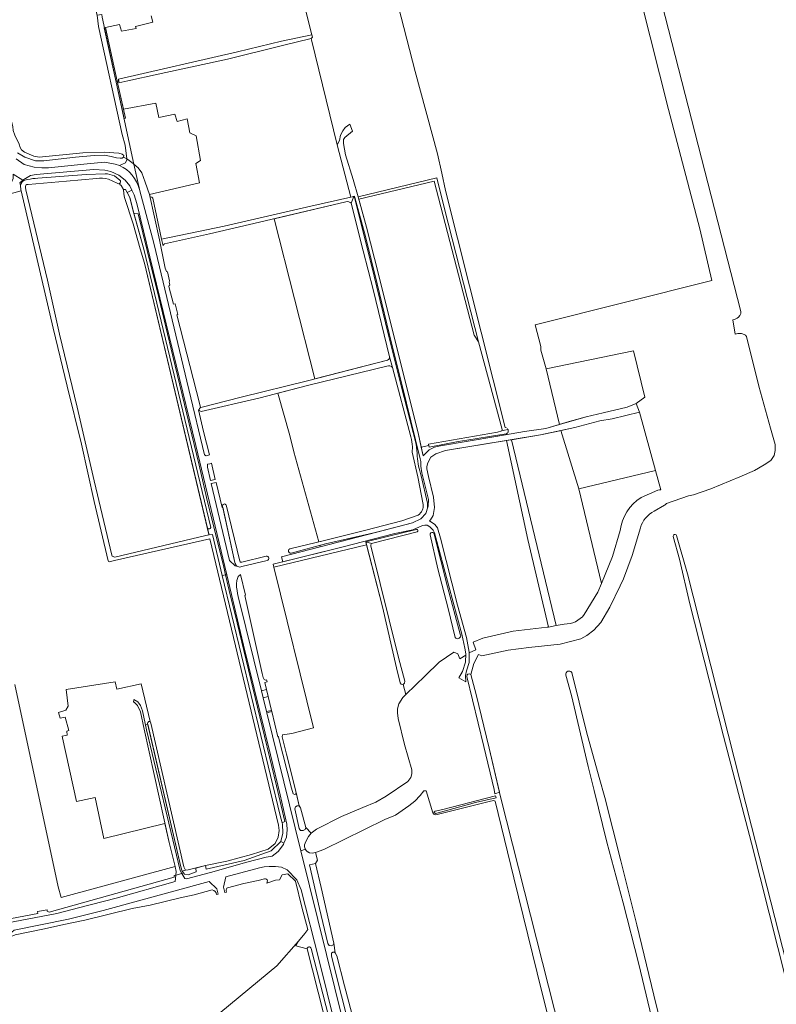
# Model space of a CAD drawing. Header units: metres. Extents: x 209813 to 223847, y 571801 to 587119.
# Tile 378 of 656: x 219029 to 219431, y 577164 to 577687. Entities that reach past the tile are written whole.
import ezdxf

# ---------------------------------------------------------------- set-up
doc = ezdxf.new("R2010")
doc.units = ezdxf.units.M
for name, color, linetype, lineweight in [('B-RO-GR-BEPLANTING_CULTUUR_BOSPLANTSOEN-GV', 8, 'Continuous', 0), ('B-RO-GR-BOUWLAND-GV', 8, 'Continuous', 0), ('B-RO-GR-GRAS-GV', 8, 'Continuous', 0), ('B-RO-GR-GROENVOORZIENING-GV', 8, 'Continuous', 0), ('B-RO-GR-HOUTWAL-GV', 8, 'Continuous', 0), ('B-RO-OG-WATER_GREPPEL-GV', 8, 'Continuous', 0), ('B-RO-OG-WEG-GV', 8, 'Continuous', 0), ('B-RO-VH-ONVERHARD-GV', 8, 'Continuous', 0), ('B-RO-VH-VERHARDING_HALFVERHARDING-GV', 8, 'Continuous', 0), ('B-RO-VH-VERHARDING_OPEN-GV', 8, 'Continuous', 0), ('B-RO-VH-VERHARDING_PUIN-GV', 8, 'Continuous', 0), ('B-RO-VH-VERHARDING_TEGEL-GV', 8, 'Continuous', 0)]:
    doc.layers.add(name, color=color, linetype=linetype, lineweight=lineweight)

msp = doc.modelspace()

# ---------------------------------------------------------------- linework, layer by layer
at = {"layer": 'B-RO-GR-BEPLANTING_CULTUUR_BOSPLANTSOEN-GV', "flags": 128}
for points in [[(219138.344, 577391.79), (219137.433, 577395.957), (219128.26, 577432.844), (219124.356, 577450.019), (219117.72, 577477.148), (219110.304, 577507.984), (219102.888, 577539.016), (219096.642, 577563.998), (219091.958, 577583.515), (219089.529, 577583.819), (219094.85, 577564.699), (219130.442, 577416.967)], [(219223.975, 577502.693), (219182.552, 577492.606), (219166.05, 577488.296), (219172.433, 577465.889), (219174.494, 577457.192), (219187.826, 577409.344), (219190.923, 577410.102), (219212.795, 577415.545), (219231.942, 577420.575), (219240.622, 577423.59)], [(219236.75, 577465.09), (219227.049, 577501.977)], [(219128.698, 577416.583), (219129.54, 577413.004), (219131.322, 577413.312), (219136.579, 577391.492)]]:
    msp.add_lwpolyline(points, dxfattribs=at)
at = {"layer": 'B-RO-GR-BEPLANTING_CULTUUR_BOSPLANTSOEN-GV'}
for points in [[(219227.049, 577501.977, 0.2914268), (219223.975, 577502.693)], [(219130.442, 577416.967, -0.5847917), (219128.698, 577416.583)]]:
    msp.add_lwpolyline(points, format="xyb", dxfattribs=at)
at = {"layer": 'B-RO-GR-BEPLANTING_CULTUUR_BOSPLANTSOEN-GV', "flags": 128}
msp.add_lwpolyline([(219138.344, 577391.79), (219136.579, 577391.492), (219167.255, 577264.165), (219168.332, 577260.275), (219169.831, 577260.899), (219165.342, 577279.831), (219155.193, 577321.597), (219144.459, 577366.291), (219140.165, 577383.466)], close=True, dxfattribs=at)
at = {"layer": 'B-RO-GR-BOUWLAND-GV', "flags": 128}
for points in [[(219266.404, 577463.411), (219261.857, 577462.571), (219246.471, 577459.594), (219246.299, 577460.486), (219242.247, 577459.714), (219243.327, 577455.089), (219246.456, 577458.179), (219249.322, 577459.705), (219252.411, 577460.314), (219281.776, 577465.257), (219297.13, 577467.963), (219308.481, 577469.625), (219315.733, 577471.745), (219308.537, 577501.212), (219305.739, 577511.114), (219305.727, 577513.05), (219302.748, 577524.599), (219396.49, 577548.078), (219390.149, 577575.489), (219373.581, 577638.949), (219339.787, 577773.119), (219318.431, 577860.301), (219317.175, 577865.549), (219312.861, 577864.332)], [(219191.519, 577851.597), (219192.827, 577841.293), (219212.444, 577754.812), (219217.577, 577735.221), (219221.456, 577725.942), (219222.46, 577723.224), (219239.039, 577659.161), (219250.877, 577615.367), (219253.141, 577605.124), (219255.06, 577595.859), (219286.758, 577470.018), (219287.513, 577469.951)], [(219287.587, 577466.772), (219283.994, 577466.125), (219266.404, 577463.411)], [(219328.804, 577370.76), (219336.076, 577382.635), (219337.949, 577387.215), (219325.839, 577437.582), (219316.403, 577468.486), (219305.54, 577466.107), (219290.112, 577463.585)], [(219290.112, 577463.585), (219313.873, 577364.888), (219318.219, 577365.697)]]:
    msp.add_lwpolyline(points, dxfattribs=at)
at = {"layer": 'B-RO-GR-BOUWLAND-GV'}
msp.add_lwpolyline([(219318.219, 577365.697, 0.2349339), (219328.804, 577370.76)], format="xyb", dxfattribs=at)
msp.add_arc((219286.613, 577468.341), 1.847, 301.83192, 41.07046, dxfattribs=at)
at = {"layer": 'B-RO-GR-GRAS-GV', "flags": 128}
for points in [[(219081.536, 577653.957), (219081.392, 577654.998), (219144.68, 577669.552), (219168.006, 577675.203), (219184.153, 577678.532), (219180.711, 577691.772), (219168.922, 577739.074), (219164.181, 577757.82), (219161.904, 577757.679), (219161.348, 577758.156), (219160.962, 577759.026), (219153.335, 577787.088), (219145.702, 577816.541), (219137.516, 577847.536), (219137.322, 577848.565), (219137.397, 577852.877), (219138.416, 577853.584)], [(219058.778, 577727.277), (219058.465, 577728.577), (219003.894, 577715.182), (219006.264, 577705.06), (219005.15, 577704.73), (219006.296, 577699.778), (219007.791, 577699.814), (219016.102, 577664.145), (219025.241, 577629.902), (219025.515, 577627.689), (219026.355, 577625.366), (219028.633, 577620.517), (219029.208, 577618.75), (219029.991, 577617.457), (219031.459, 577616.243), (219036.449, 577614.149), (219039.338, 577613.596), (219062.565, 577615.865), (219074.058, 577616.216), (219078.974, 577615.839), (219081.663, 577615.781), (219083.459, 577615.201), (219084.227, 577614.501), (219084.147, 577613.598)], [(219084.147, 577613.598), (219085.876, 577612.663), (219084.905, 577619.894), (219083.322, 577625.699), (219070.825, 577682.923), (219070.172, 577689.038), (219060.219, 577726.484)], [(219364.879, 577715.28), (219411.917, 577531.609), (219411.919, 577530.655), (219411.416, 577529.623), (219410.675, 577528.618), (219409.961, 577528.035), (219408.664, 577527.453), (219407.682, 577527.177), (219408.993, 577519.711), (219410.437, 577520.019), (219412.236, 577519.966), (219413.718, 577519.516), (219414.485, 577519.013), (219414.98, 577518.402), (219421.532, 577492.1), (219427.684, 577469.767), (219430.144, 577461.036), (219430.224, 577457.941), (219429.747, 577455.242), (219427.842, 577452.622), (219424.429, 577450.241), (219419.27, 577447.304), (219411.491, 577443.812), (219396.013, 577437.462), (219386.885, 577434.287), (219384.228, 577433.735), (219372.569, 577429.751), (219372.2, 577429.363), (219371.788, 577429.022), (219371.375, 577428.754), (219365.947, 577425.676)], [(219098.871, 577688.563), (219099.586, 577685.229), (219090.378, 577683.006), (219090.775, 577681.895), (219082.996, 577680.466), (219081.964, 577684.118), (219074.606, 577682.418), (219080.746, 577653.974)], [(219069.823, 577602.299), (219053.791, 577600.932), (219033.378, 577599.162)], [(219080.702, 577599.774), (219076.179, 577601.881)], [(219079.442, 577401.251), (219127.875, 577412.758), (219129.54, 577413.004), (219129.488, 577413.268), (219095.16, 577557.3), (219092.936, 577564.995), (219089.292, 577578.218), (219084.599, 577592.164), (219084.203, 577594.217), (219084.147, 577596.339), (219082.849, 577598.535), (219082.148, 577599.117), (219082.287, 577599.899)], [(219075.929, 577399.239), (219068.485, 577430.734), (219061.753, 577461.179), (219054.096, 577492.044), (219046.713, 577522.839), (219029.655, 577595.806), (218922.669, 577566.619), (218923.487, 577563.229)], [(219032.06, 577597.498), (219032.223, 577596.334), (219043.713, 577548.328), (219050.148, 577519.605), (219059.465, 577480.884), (219068.504, 577441.804), (219077.866, 577402.239)], [(219202.263, 577589.913), (219164.025, 577580.876), (219185.757, 577495.891), (219224.343, 577505.84)], [(219225.383, 577507.618), (219216.618, 577543.359), (219211.432, 577563.904), (219205.097, 577589.154)], [(219358.619, 577416.727), (219354.22, 577402.14), (219349.605, 577389.736), (219347.859, 577385.979), (219342.408, 577374.708), (219337.646, 577366.612), (219333.836, 577362.537), (219330.237, 577359.679), (219326.957, 577357.88), (219315.95, 577355.023), (219299.387, 577353.276), (219288.373, 577351.798), (219274.357, 577348.884), (219272.717, 577349.519), (219270.071, 577344.863), (219268.484, 577338.936), (219271.473, 577328.347), (219278.379, 577299.852), (219284.299, 577273.912), (219316.117, 577148.378)], [(219461.62, 577075.426), (219459.589, 577083.244), (219417.707, 577249.341), (219402.784, 577306.128), (219384.864, 577376.521), (219379.389, 577400.122), (219376.047, 577412.217), (219376.02, 577412.399), (219376.131, 577412.732), (219376.306, 577413.018), (219376.623, 577413.272), (219377.115, 577413.32), (219377.592, 577413.145), (219377.862, 577412.812), (219383.654, 577392.348), (219417.597, 577258.469), (219452.563, 577121.908), (219458.294, 577102.138), (219464.992, 577076.324)], [(219026.341, 577333.675), (219049.459, 577226.258), (219050.953, 577220.618), (219111.527, 577237.019), (219108.264, 577249.812), (219106.081, 577259.751), (219073.66, 577251.956), (219068.955, 577273.588), (219059.064, 577271.553), (219051.654, 577305.259), (219051.48, 577306.174), (219054.234, 577306.809), (219053.917, 577308.82), (219054.975, 577309.243), (219053.176, 577316.228), (219050.424, 577315.805), (219049.578, 577318.768), (219053.493, 577320.038), (219054.763, 577322.155), (219053.599, 577331.045), (219079.634, 577334.961), (219080.481, 577331.151), (219093.454, 577334.023), (219098.282, 577313.975), (219098.68, 577313.048), (219116.184, 577236.821), (219116.781, 577235.429), (219117.102, 577235.094), (219118.506, 577235.191), (219127.636, 577237.545), (219138.974, 577239.787), (219151.991, 577243.386), (219160.987, 577246.243), (219164.586, 577249.207), (219166.173, 577252.593), (219166.808, 577256.192), (219166.355, 577258.923), (219129.952, 577410.935), (219079.329, 577399.417), (219076.561, 577398.684)], [(219364.46, 577156.977), (219357.845, 577185.089), (219349.444, 577217.699), (219340.845, 577249.846), (219334.032, 577277.296), (219330.967, 577290.033), (219321.951, 577327.739), (219318.968, 577338.671)], [(219322.175, 577340.073), (219330.07, 577308.528), (219336.744, 577284.176), (219339.721, 577273.658), (219348.254, 577239.99), (219356.72, 577205.991), (219365.782, 577168.685), (219373.588, 577137.332)], [(219248.926, 577264.792), (219248.347, 577265.573), (219244.775, 577277.22), (219243.528, 577277.095), (219241.703, 577274.713), (219238.766, 577271.618), (219235.67, 577269.157), (219228.526, 577264.315), (219222.891, 577261.934), (219190.506, 577245.98), (219186.073, 577244.409), (219187.184, 577240.281), (219186.06, 577238.605), (219189.053, 577225.856), (219195.718, 577196.219), (219196.485, 577191.112), (219197.343, 577189.553), (219201.47, 577173.572), (219209.205, 577144.201), (219212.583, 577129.651), (219212.807, 577126.989)], [(219225.383, 577120.208), (219236.682, 577122.416), (219242.402, 577123.891), (219284.565, 577133.584), (219311.553, 577139.458), (219312.664, 577140.331), (219313.14, 577142.474), (219309.648, 577157), (219303.774, 577180.495), (219291.392, 577231.057), (219281.549, 577271.618), (219280.755, 577272.094), (219279.088, 577271.777), (219250.037, 577264.474), (219248.926, 577264.792)], [(219201.858, 577113.764), (219181.642, 577193.296), (219175.702, 577194.962), (219176.992, 577197.409), (219165.566, 577184.281), (219135.72, 577159.653), (219113.634, 577153.574), (219104.268, 577150.377)]]:
    msp.add_lwpolyline(points, dxfattribs=at)
for points in [[(219081.536, 577653.957), (219080.746, 577653.974), (219084.108, 577639.027), (219101.256, 577642.191), (219102.897, 577634.699), (219111.31, 577636.436), (219112.526, 577632.502), (219117.946, 577633.863), (219119.384, 577626.462), (219122.687, 577624.927), (219125.003, 577611.764), (219122.536, 577610.239), (219124.54, 577599.924), (219097.874, 577593.859), (219098.179, 577592.479), (219099.105, 577592.449), (219099.662, 577591.78), (219104.299, 577570.051), (219137.582, 577576.887), (219183.549, 577587.624), (219204.782, 577592.383), (219197.531, 577620.186), (219183.888, 577675.949), (219183.704, 577676.612), (219168.454, 577672.898), (219139.326, 577665.597), (219102.469, 577657.646), (219086.481, 577654.164), (219081.651, 577653.132)], [(219272.668, 577515.63), (219270.42, 577519.026), (219249.121, 577600.915), (219209.08, 577591.292), (219213.2, 577576.471), (219219.451, 577551.56), (219240.686, 577466.4), (219242.247, 577459.714), (219246.299, 577460.486), (219246.153, 577461.24), (219282.797, 577467.563), (219284.966, 577468.256), (219285.236, 577468.932)], [(219356.376, 577482.733), (219360.993, 577486.175), (219354.937, 577510.835), (219308.537, 577501.212), (219315.733, 577471.745), (219329.787, 577475.71), (219338.92, 577477.824), (219351.607, 577480.814)], [(219366.727, 577447.259), (219358.185, 577478.236), (219343.665, 577474.679), (219336.996, 577473.641), (219323.825, 577470.003), (219316.403, 577468.486), (219325.839, 577437.582)], [(219271.158, 577352.007), (219269.801, 577356.091), (219275.018, 577358.292), (219291.07, 577361.947), (219309.045, 577363.989), (219309.827, 577364.135), (219298.853, 577410.536), (219287.444, 577463.149), (219255.067, 577457.856), (219249.936, 577456.065), (219247.409, 577454.266), (219245.781, 577451.281), (219245.216, 577449.315), (219245.226, 577448.151), (219246.059, 577443.992), (219248.696, 577433.049), (219249.325, 577427.663), (219248.475, 577423.305), (219247.178, 577420.966), (219246.6, 577420.501), (219249.374, 577418.534), (219250.798, 577416.893), (219252.5, 577411.302), (219261.509, 577375.815), (219266.316, 577358.518), (219267.761, 577350.842), (219267.765, 577350.376)], [(219186.511, 577256.89), (219199.846, 577263.557), (219211.196, 577268.32), (219218.102, 577271.177), (219223.658, 577274.273), (219235.088, 577282.052), (219236.676, 577284.195), (219237.152, 577286.179), (219237.311, 577288.402), (219233.418, 577301.816), (219229.929, 577315.627), (219229.611, 577318.644), (219229.691, 577320.707), (219230.405, 577323.406), (219232.469, 577326.74), (219234.006, 577328.291), (219232.67, 577333.577), (219231.516, 577333.804), (219231.119, 577334.598), (219229.135, 577342.456), (219221.594, 577374.921), (219213.22, 577407.853), (219163.938, 577395.901), (219185.082, 577310.627), (219173.572, 577307.69), (219168.455, 577306.885), (219168.32, 577305.772), (219170.696, 577296.664), (219175.077, 577279.119), (219177.456, 577269.172), (219178.154, 577268.133), (219180.87, 577257.742), (219183.812, 577254.667)]]:
    msp.add_lwpolyline(points, close=True, dxfattribs=at)
at = {"layer": 'B-RO-GR-GRAS-GV'}
for points in [[(219076.179, 577601.881, 0.0906037), (219069.823, 577602.299)], [(219082.287, 577599.899, -0.4194872), (219080.702, 577599.774)], [(219033.378, 577599.162, 0.5030934), (219032.06, 577597.498)], [(219365.947, 577425.676, 0.2160763), (219358.619, 577416.727)], [(219077.866, 577402.239, 0.2657867), (219079.442, 577401.251)], [(219076.561, 577398.684, -0.3630483), (219075.929, 577399.239)]]:
    msp.add_lwpolyline(points, format="xyb", dxfattribs=at)
msp.add_arc((219320.734, 577338.988), 1.804, 36.9847, 189.07607, dxfattribs=at)
at = {"layer": 'B-RO-GR-GROENVOORZIENING-GV', "flags": 128}
for points in [[(219085.187, 577634.228), (219080.746, 577653.974), (219074.606, 577682.418), (219073.904, 577682.311), (219084.373, 577634.083)], [(219188.561, 577406.706), (219218.556, 577414.472), (219191.459, 577408.287), (219188.352, 577407.456)]]:
    msp.add_lwpolyline(points, close=True, dxfattribs=at)
for points in [[(219245.572, 577427.162), (219245.95, 577428.338), (219246.103, 577431.862), (219242.579, 577446.015), (219242.027, 577449.594), (219241.975, 577452.105), (219241.718, 577453.42), (219232, 577493.037), (219226.357, 577514.86), (219218.731, 577546.315), (219212.539, 577571.472), (219206.937, 577592.162), (219206.738, 577592.828), (219206.345, 577592.733), (219206.559, 577592.476), (219206.725, 577592.187), (219215.565, 577556.883), (219224.845, 577519.178), (219231.636, 577492.181), (219239.471, 577461.308)], [(219242.249, 577444.451), (219245.514, 577429.982)], [(219369.544, 577437.046), (219366.727, 577447.259), (219325.839, 577437.582), (219337.949, 577387.215), (219343.831, 577401.602), (219347.833, 577415.303)], [(219358.972, 577432.959), (219367.893, 577436.876)]]:
    msp.add_lwpolyline(points, dxfattribs=at)
at = {"layer": 'B-RO-GR-GROENVOORZIENING-GV'}
for points in [[(219240.047, 577454.799, 0.0581735), (219242.249, 577444.451)], [(219347.833, 577415.303, -0.2187636), (219358.972, 577432.959)], [(219367.893, 577436.876, -0.0933474), (219369.544, 577437.046)]]:
    msp.add_lwpolyline(points, format="xyb", dxfattribs=at)
at = {"layer": 'B-RO-GR-HOUTWAL-GV', "flags": 128}
for points in [[(219272.668, 577515.63), (219254.563, 577586.113), (219250.424, 577602.557), (219208.755, 577592.46), (219209.08, 577591.292), (219249.121, 577600.915), (219270.42, 577519.026)], [(219287.444, 577463.149), (219298.853, 577410.536), (219309.827, 577364.135), (219313.873, 577364.888), (219290.112, 577463.585)]]:
    msp.add_lwpolyline(points, close=True, dxfattribs=at)
at = {"layer": 'B-RO-OG-WATER_GREPPEL-GV', "flags": 128}
for points in [[(219086.481, 577654.164), (219102.469, 577657.646), (219139.326, 577665.597), (219168.454, 577672.898), (219183.704, 577676.612), (219184.457, 577677.362), (219184.082, 577678.593), (219168.006, 577675.203), (219144.68, 577669.552), (219081.392, 577654.998), (219081.651, 577653.132)], [(219281.824, 577275.779), (219283.719, 577276.453), (219278.379, 577299.852), (219271.473, 577328.347), (219268.484, 577338.936), (219267.901, 577339.254), (219267.055, 577339.201), (219266.579, 577338.777), (219266.488, 577337.886), (219275.406, 577300.729), (219280.949, 577277.93), (219281.376, 577275.655)], [(219115.304, 577234.517), (219117.102, 577235.094), (219116.781, 577235.429), (219116.184, 577236.821), (219098.68, 577313.048), (219098.282, 577313.975), (219097.563, 577313.957), (219097.077, 577313.414), (219096.901, 577312.941), (219114.467, 577236.747)], [(219281.679, 577274.487), (219253.631, 577267.267), (219249.596, 577266.338), (219249.033, 577266.097), (219249.008, 577265.633), (219249.717, 577265.193), (219251.282, 577265.511), (219270.967, 577270.923), (219281.959, 577273.405)]]:
    msp.add_lwpolyline(points, close=True, dxfattribs=at)
for points in [[(219086.017, 577594.775), (219085.147, 577596.491), (219084.147, 577596.466), (219084.203, 577594.217), (219084.599, 577592.164), (219089.292, 577578.218), (219092.936, 577564.995), (219095.16, 577557.3), (219128.698, 577416.583)], [(219130.442, 577416.967), (219094.85, 577564.699), (219089.046, 577585.556), (219087.441, 577592.235), (219086.017, 577594.775)], [(219206.345, 577592.733), (219183.549, 577587.624), (219137.582, 577576.887), (219104.299, 577570.051), (219105.124, 577566.445)], [(219105.916, 577567.669), (219129.703, 577572.83), (219156.361, 577579.065), (219202.263, 577589.913)], [(219205.097, 577589.154), (219206.345, 577592.733)], [(219239.471, 577461.308), (219231.636, 577492.181), (219224.845, 577519.178), (219215.565, 577556.883), (219206.725, 577592.187), (219206.559, 577592.476), (219206.345, 577592.733)], [(219224.343, 577505.84), (219182.489, 577495.049), (219146.644, 577486.179), (219125.151, 577480.703), (219124.962, 577480.637)], [(219227.049, 577501.977), (219225.383, 577507.618)], [(219125.38, 577478.646), (219156.024, 577485.677), (219182.552, 577492.606), (219223.975, 577502.693)], [(219288.333, 577469.011), (219286.455, 577468.59)], [(219286.455, 577468.59), (219284.966, 577468.256), (219282.797, 577467.563), (219246.153, 577461.24), (219246.471, 577459.594), (219261.857, 577462.571), (219266.404, 577463.411), (219283.994, 577466.125), (219287.587, 577466.772)], [(219237.6, 577459.832), (219237.397, 577457.049), (219240.342, 577443.962), (219243.325, 577429.281)], [(219136.662, 577428.266), (219143.245, 577398.416)], [(219145.834, 577399.099), (219138.576, 577428.957)], [(219173.083, 577403.372), (219191.459, 577408.287), (219218.556, 577414.472), (219237.634, 577419.412), (219242.027, 577421.503), (219244.667, 577424.344), (219245.572, 577427.162)], [(219240.622, 577423.59), (219231.942, 577420.575), (219212.795, 577415.545), (219190.923, 577410.102), (219172.498, 577405.592)], [(219239.634, 577415.955), (219233.756, 577414.576), (219212.848, 577409.349)], [(219212.848, 577409.349), (219215.785, 577408.402), (219240.007, 577414.635)], [(219212.848, 577409.349), (219221.594, 577374.921), (219229.135, 577342.456), (219231.119, 577334.598), (219231.516, 577333.804), (219232.67, 577333.577), (219233.342, 577334.281)], [(219233.342, 577334.281), (219233.58, 577335.392), (219230.095, 577347.904), (219215.435, 577407.213)], [(219159.925, 577401.725), (219146.981, 577398.592)], [(219144.274, 577396.381), (219145.954, 577395.959), (219146.884, 577396.264), (219160.442, 577399.471)]]:
    msp.add_lwpolyline(points, dxfattribs=at)
at = {"layer": 'B-RO-OG-WATER_GREPPEL-GV'}
for points in [[(219202.263, 577589.913, -0.2605931), (219205.097, 577589.154)], [(219105.124, 577566.445, -0.225271), (219105.916, 577567.669)], [(219225.383, 577507.618, -0.3468699), (219224.343, 577505.84)], [(219124.356, 577479.641, 0.3987226), (219125.38, 577478.646)], [(219288.225, 577467.44, 0.222829), (219288.333, 577469.011)], [(219236.75, 577465.09, -0.0387687), (219237.6, 577459.832)], [(219240.047, 577454.799, 0.0451545), (219239.471, 577461.308)], [(219138.576, 577428.957, 0.8501547), (219136.662, 577428.266)], [(219243.325, 577429.281, -0.2539561), (219240.622, 577423.59)], [(219245.572, 577427.162, 0.0538925), (219245.514, 577429.982)], [(219240.007, 577414.635, 0.9991003), (219239.634, 577415.955)], [(219215.435, 577407.213, -0.3143013), (219215.785, 577408.402)], [(219160.442, 577399.471, 0.9368164), (219159.957, 577401.732)], [(219172.498, 577405.592, 1.0051392), (219173.138, 577403.388)], [(219143.245, 577398.416, 0.0555008), (219144.274, 577396.381)], [(219146.981, 577398.592, -0.450894), (219145.834, 577399.099)]]:
    msp.add_lwpolyline(points, format="xyb", dxfattribs=at)
at = {"layer": 'B-RO-OG-WEG-GV', "flags": 128}
for points in [[(219027.17, 577612.792), (219031.403, 577609.741), (219036.595, 577608.34), (219040.794, 577607.882), (219044.198, 577607.999), (219064.741, 577610.107), (219074.035, 577610.871), (219079.75, 577609.826), (219081.923, 577609.162), (219085.076, 577610.553), (219085.943, 577612.106), (219085.876, 577612.663), (219084.147, 577613.598), (219083.452, 577613.013), (219082.264, 577613.014), (219080.289, 577613.246), (219077.52, 577613.99), (219073.942, 577614.588), (219068.477, 577614.419), (219058.684, 577613.612), (219041.854, 577611.722), (219037.325, 577611.639), (219031.681, 577613.592), (219027.779, 577615.901)], [(219108.612, 577545.81), (219108.305, 577547.202), (219108.542, 577547.862), (219107.378, 577552.669), (219106.924, 577552.816), (219106.296, 577554.649), (219103.216, 577569.703), (219097.874, 577593.859), (219095.631, 577600.403), (219093.8, 577605.234), (219091.89, 577607.931), (219089.614, 577609.942), (219092.697, 577595.742), (219100.144, 577567.957), (219118.747, 577490.257), (219127.085, 577455.556), (219127.971, 577455.109), (219129.686, 577455.477)], [(219088.594, 577596.002), (219087.412, 577598.392), (219084.899, 577601.392), (219081.553, 577603.964), (219077.315, 577605.952), (219074.11, 577606.653), (219068.256, 577607.007), (219037.695, 577604.335), (219034.677, 577603.791), (219031.134, 577601.733), (219028.957, 577600.057), (219029.34, 577598.527)], [(219038.542, 577602.446), (219064.309, 577604.362), (219074.357, 577604.79)], [(219032.332, 577601.536), (219033.211, 577601.742)], [(219079.306, 577603.62), (219082.213, 577601.414)], [(219082.287, 577599.899), (219082.148, 577599.117), (219082.849, 577598.535), (219084.147, 577596.466), (219085.147, 577596.491), (219086.017, 577594.775), (219088.594, 577596.002)], [(219086.017, 577594.775), (219087.441, 577592.235), (219089.529, 577583.819), (219091.958, 577583.515), (219096.642, 577563.998), (219102.888, 577539.016), (219110.304, 577507.984), (219117.72, 577477.148), (219124.356, 577450.019), (219128.26, 577432.844), (219137.433, 577395.957), (219138.344, 577391.79)], [(219138.924, 577391.888), (219122.585, 577460.538), (219091.211, 577588.954), (219089.749, 577593.668), (219088.594, 577596.002)], [(219124.962, 577480.637), (219124.549, 577482.275), (219112.453, 577529.951), (219112.881, 577530.078), (219111.48, 577535.75), (219110.732, 577535.494), (219108.195, 577544.949)], [(219129.686, 577455.477), (219126.652, 577467.883), (219123.924, 577479.535), (219124.356, 577479.641)], [(219136.778, 577427.741), (219136.522, 577427.689), (219133.238, 577440.962), (219130.71, 577440.363), (219140.396, 577399.508), (219143.469, 577396.584), (219144.274, 577396.381)], [(219143.245, 577398.416), (219136.778, 577427.741)], [(219177.456, 577269.172), (219175.775, 577276.31), (219175.663, 577275.596), (219175.028, 577275.225), (219174.287, 577275.543), (219173.281, 577278.506), (219166.483, 577305.633), (219166.48, 577305.943), (219166.12, 577305.838), (219162.857, 577319.296), (219160.235, 577318.649), (219178.33, 577245.327)], [(219116.003, 577233.609), (219115.304, 577234.517), (219114.467, 577236.747), (219096.989, 577312.559), (219095.725, 577312.239), (219096.265, 577309.643), (219114.105, 577234.956), (219115.057, 577233.31)], [(219180.181, 577248.447), (219180.975, 577250.351), (219182.383, 577253), (219183.812, 577254.667), (219180.87, 577257.742), (219180.552, 577256.63), (219179.54, 577256.167), (219178.012, 577256.154), (219177.373, 577257.203), (219175.075, 577267.584), (219175.393, 577268.696), (219176.309, 577269.262), (219177.456, 577269.172)], [(219167.626, 577250.204), (219162.507, 577245.325), (219148.132, 577240.277), (219127.999, 577235.523), (219127.636, 577237.545), (219122.45, 577236.083), (219122.657, 577234.17), (219118.351, 577232.656), (219116.531, 577232.923), (219116.003, 577233.609), (219115.057, 577233.31), (219116.653, 577230.551), (219117.466, 577230.54), (219130.323, 577233.831), (219149.565, 577239.219), (219159.81, 577241.976), (219163.078, 577242.495), (219166.266, 577244.982), (219168.987, 577248.675), (219169.298, 577249.367)], [(219180.706, 577246.149), (219178.33, 577245.327), (219219.033, 577081.002), (219222.446, 577066.813), (219230.385, 577034.594), (219233.785, 577020.563), (219234.729, 577017.6), (219235.6, 577016.137), (219237.164, 577015.906), (219238.401, 577016.447), (219237.755, 577019.018), (219237.411, 577019.186), (219236.515, 577020.097), (219227.456, 577058.505)], [(219210.421, 577126.195), (219194.636, 577189.349), (219194.561, 577190.942), (219195.2, 577191.437), (219196.027, 577191.444), (219196.485, 577191.112), (219195.718, 577196.219), (219195.315, 577195.239), (219194.441, 577194.842), (219193.33, 577195.001), (219192.695, 577196.112), (219188.16, 577214.694), (219182.899, 577237.855), (219186.06, 577238.605), (219187.184, 577240.281), (219186.073, 577244.409), (219184.247, 577244.012), (219182.898, 577244.33), (219181.974, 577244.795)], [(219206.182, 577113.685), (219205.379, 577117.071), (219187.761, 577187.857), (219178.404, 577224.564), (219176.082, 577229.913), (219171.103, 577235.289), (219168.007, 577236.618), (219164.84, 577237.039), (219161.464, 577237.048), (219158.752, 577236.793), (219156.263, 577236.324), (219138.48, 577231.486), (219137.152, 577226.105), (219137.904, 577223.175), (219138.773, 577223.365), (219138.606, 577224.113)], [(219129.538, 577229.053), (219073.334, 577213.682), (219054.824, 577209.055), (219026.079, 577203.155), (219024.852, 577202.218), (219024.212, 577200.327), (219024.498, 577198.897), (219024.473, 577199.865), (219026.546, 577200.698), (219042.217, 577203.935), (219052.379, 577206.252), (219063.473, 577208.586), (219088.621, 577214.639), (219098.24, 577216.534), (219114.191, 577220.3), (219121.69, 577221.885), (219131.196, 577224.545)], [(219133.458, 577222.207), (219134.339, 577222.398), (219133.619, 577225.098), (219129.538, 577229.053)], [(219139.381, 577225.757), (219148.051, 577227.997), (219155.653, 577229.575), (219159.026, 577230.529)], [(219160.617, 577229.431), (219160.134, 577228.192), (219164.752, 577229.744), (219166.955, 577229.93), (219168.349, 577232.613), (219171.451, 577233.142), (219175.412, 577229.155), (219178.775, 577215.353), (219181.948, 577203.555), (219180.441, 577201.371), (219176.992, 577197.409), (219175.702, 577194.962), (219181.642, 577193.296)], [(219183.729, 577193.555), (219204.077, 577114.408)]]:
    msp.add_lwpolyline(points, dxfattribs=at)
at = {"layer": 'B-RO-OG-WEG-GV'}
for points in [[(219074.357, 577604.79, -0.1018319), (219079.306, 577603.62)], [(219029.34, 577598.527, -0.3361113), (219032.332, 577601.536)], [(219033.211, 577601.742, -0.0424217), (219038.542, 577602.446)], [(219082.213, 577601.414, -0.3907618), (219082.287, 577599.899)], [(219108.195, 577544.949, -0.2734785), (219108.612, 577545.81)], [(219124.356, 577479.641, -0.3062574), (219124.962, 577480.637)], [(219159.026, 577230.529, -0.4385086), (219160.617, 577229.431)], [(219131.196, 577224.545, -0.3691375), (219133.458, 577222.207)], [(219138.606, 577224.113, -0.3017742), (219139.381, 577225.757)], [(219181.642, 577193.296, -0.8754349), (219183.729, 577193.555)]]:
    msp.add_lwpolyline(points, format="xyb", dxfattribs=at)
at = {"layer": 'B-RO-OG-WEG-GV', "flags": 128}
for points in [[(219130.336, 577441.94), (219132.851, 577442.536), (219130.76, 577451.087), (219129.892, 577450.782), (219128.773, 577450.566), (219128.629, 577450.063), (219128.655, 577449.032)], [(219168.332, 577260.275), (219168.561, 577259.447), (219168.804, 577254.734), (219167.626, 577250.204), (219169.298, 577249.367), (219170.733, 577252.563), (219171.073, 577256.478), (219170.781, 577259.409), (219167.231, 577275.134), (219162.107, 577296.289), (219147.837, 577354.439), (219138.924, 577391.888), (219138.344, 577391.79), (219140.165, 577383.466), (219144.459, 577366.291), (219155.193, 577321.597), (219165.342, 577279.831), (219169.831, 577260.899)], [(219144.159, 577385.257), (219144.548, 577383.454), (219144.713, 577381.864), (219145.031, 577380.403), (219157.379, 577330.225), (219160.095, 577330.895), (219159.203, 577334.712), (219160.317, 577334.98), (219160.052, 577336.053), (219159.541, 577335.992), (219158.803, 577336.2), (219158.211, 577337.42), (219157.795, 577339.438), (219148.514, 577380.963), (219148.947, 577381.06), (219146.273, 577391.988), (219145.018, 577390.904), (219144.318, 577388.917), (219144.081, 577387.13)], [(219162.719, 577319.863), (219160.959, 577327.196), (219158.289, 577326.537), (219160.095, 577319.216)], [(219111.839, 577232.436), (219110.924, 577232.202), (219110.948, 577231.252), (219044.589, 577212.807), (219043.606, 577213.377), (219043.576, 577214.031), (219038.364, 577213.045), (219038.515, 577211.999), (219009.491, 577206.584), (219009.124, 577207.546), (219008.061, 577207.339), (219008.332, 577206.68), (219010.018, 577205.474), (219011.525, 577205.039), (219018.964, 577206.447), (219036.573, 577209.669), (219048.7, 577212.129), (219060.13, 577214.978), (219080.189, 577220.199), (219111.564, 577229.079)]]:
    msp.add_lwpolyline(points, close=True, dxfattribs=at)
at = {"layer": 'B-RO-OG-WEG-GV'}
msp.add_arc((219184.181, 577248.152), 4.011, 175.78023, 234.9127, dxfattribs=at)
at = {"layer": 'B-RO-VH-ONVERHARD-GV', "flags": 128}
for points in [[(219232.67, 577333.577), (219234.006, 577328.291), (219244.392, 577338.314), (219251.809, 577345.57), (219259.528, 577350.749), (219261.72, 577349.915), (219262.803, 577347.303), (219265.839, 577349.165), (219265.87, 577349.967), (219265.415, 577352.935), (219263.788, 577360.365), (219256.857, 577385.883), (219249.32, 577414.153), (219248.573, 577415.495), (219246.842, 577417.318), (219245.395, 577418.193), (219244.077, 577418.274), (219242.854, 577417.988), (219237.788, 577415.83), (219228.187, 577413.755), (219199.978, 577406.469), (219163.579, 577397.506), (219163.938, 577395.901), (219213.22, 577407.853), (219212.848, 577409.349), (219233.756, 577414.576), (219239.634, 577415.955)], [(219240.007, 577414.635), (219215.785, 577408.402)], [(219260.189, 577358.647), (219256.506, 577373.955), (219251.079, 577394.957), (219246.946, 577413.117)], [(219249.038, 577413.364), (219256.192, 577385.475), (219262.979, 577360.298), (219263.183, 577359.491)], [(219215.435, 577407.213), (219230.095, 577347.904), (219233.58, 577335.392), (219233.342, 577334.281), (219232.67, 577333.577)]]:
    msp.add_lwpolyline(points, dxfattribs=at)
at = {"layer": 'B-RO-VH-ONVERHARD-GV'}
msp.add_lwpolyline([(219246.946, 577413.117, -1.0846137), (219249.038, 577413.364)], format="xyb", dxfattribs=at)
msp.add_arc((219261.544, 577359.558), 1.632, 213.90287, 355.23383, dxfattribs=at)
at = {"layer": 'B-RO-VH-VERHARDING_HALFVERHARDING-GV', "flags": 128}
for points in [[(219089.614, 577609.942), (219072.702, 577687.846), (219072.666, 577689.314), (219070.172, 577689.038), (219070.825, 577682.923), (219083.322, 577625.699), (219084.905, 577619.894), (219085.876, 577612.663)], [(219092.556, 577596.394), (219089.614, 577609.942), (219089.222, 577610.289), (219086.379, 577612.391), (219085.876, 577612.663), (219085.943, 577612.106), (219085.076, 577610.553), (219081.923, 577609.162)]]:
    msp.add_lwpolyline(points, dxfattribs=at)
msp.add_lwpolyline([(219024.802, 577600.739), (219022.483, 577597.735), (219011.796, 577593.936), (218970.884, 577584.005), (218934.393, 577574.746), (218932.115, 577574.596), (218929.362, 577574.683), (218926.027, 577575.568), (218923.164, 577578.841), (218920.831, 577585.877), (218914.326, 577613.53), (218911.617, 577612.811), (218915.666, 577595.654), (218922.669, 577566.619), (219029.655, 577595.806), (219029.534, 577596.325), (219029.34, 577598.527), (219028.957, 577600.057), (219030.651, 577601.361), (219025.439, 577604.529), (219025.495, 577602.28)], close=True, dxfattribs=at)
at = {"layer": 'B-RO-VH-VERHARDING_HALFVERHARDING-GV'}
msp.add_lwpolyline([(219081.923, 577609.162, -0.235519), (219092.556, 577596.394)], format="xyb", dxfattribs=at)
at = {"layer": 'B-RO-VH-VERHARDING_OPEN-GV', "flags": 128}
msp.add_lwpolyline([(219111.527, 577237.019), (219111.591, 577236.768), (219111.995, 577234.341), (219111.839, 577232.436), (219115.057, 577233.31), (219114.105, 577234.956), (219096.265, 577309.643), (219094.169, 577319.717), (219093.194, 577322.443), (219091.643, 577324.467), (219089.612, 577325.697), (219089.47, 577324.33), (219089.804, 577324.295), (219091.441, 577322.555), (219093.091, 577319.065), (219095.072, 577309.863), (219108.264, 577249.812)], close=True, dxfattribs=at)
at = {"layer": 'B-RO-VH-VERHARDING_PUIN-GV', "flags": 128}
msp.add_lwpolyline([(219206.149, 577601.744), (219202.082, 577614.881), (219200.928, 577620.875), (219200.909, 577622.958), (219201.635, 577624.067), (219205.802, 577627.442), (219204.239, 577631.105), (219201.835, 577629.276), (219200.532, 577627.549), (219199.419, 577625.242), (219198.753, 577622.368), (219197.531, 577620.186), (219204.782, 577592.383), (219206.738, 577592.828), (219206.937, 577592.162), (219212.539, 577571.472), (219218.731, 577546.315), (219226.357, 577514.86), (219232, 577493.037), (219241.718, 577453.42), (219241.975, 577452.105), (219242.027, 577449.594), (219242.579, 577446.015), (219246.103, 577431.862), (219245.95, 577428.338), (219244.667, 577424.344), (219242.027, 577421.503), (219237.634, 577419.412), (219188.561, 577406.706), (219168.008, 577401.418), (219168.651, 577398.755), (219199.978, 577406.469), (219228.187, 577413.755), (219237.788, 577415.83), (219242.854, 577417.988), (219244.077, 577418.274), (219245.395, 577418.193), (219246.842, 577417.318), (219248.573, 577415.495), (219249.32, 577414.153), (219256.857, 577385.883), (219263.788, 577360.365), (219265.415, 577352.935), (219265.87, 577349.967), (219265.695, 577345.401), (219264.145, 577340.456), (219262.241, 577337.164), (219265.846, 577335.079), (219265.817, 577338.479), (219266.347, 577340.873), (219267.688, 577345.235), (219267.761, 577350.842), (219266.316, 577358.518), (219261.509, 577375.815), (219252.5, 577411.302), (219250.798, 577416.893), (219249.374, 577418.534), (219246.6, 577420.501), (219247.178, 577420.966), (219248.475, 577423.305), (219249.325, 577427.663), (219248.696, 577433.049), (219246.059, 577443.992), (219245.226, 577448.151), (219245.216, 577449.315), (219245.781, 577451.281), (219247.409, 577454.266), (219249.936, 577456.065), (219255.067, 577457.856), (219305.54, 577466.107), (219313.336, 577467.859), (219323.825, 577470.003), (219336.996, 577473.641), (219343.665, 577474.679), (219358.185, 577478.236), (219356.376, 577482.733), (219351.607, 577480.814), (219338.92, 577477.824), (219329.787, 577475.71), (219320.795, 577473.224), (219308.481, 577469.625), (219297.13, 577467.963), (219281.776, 577465.257), (219252.411, 577460.314), (219249.322, 577459.705), (219246.456, 577458.179), (219243.327, 577455.089), (219240.686, 577466.4), (219219.451, 577551.56), (219213.2, 577576.471), (219208.755, 577592.46)], close=True, dxfattribs=at)
at = {"layer": 'B-RO-VH-VERHARDING_TEGEL-GV', "flags": 128}
for points in [[(219158.289, 577326.537), (219160.959, 577327.196), (219160.095, 577330.895), (219157.379, 577330.225)], [(219160.095, 577319.216), (219160.235, 577318.649), (219162.857, 577319.296), (219162.719, 577319.863)]]:
    msp.add_lwpolyline(points, close=True, dxfattribs=at)

doc.saveas('drawing.dxf')
